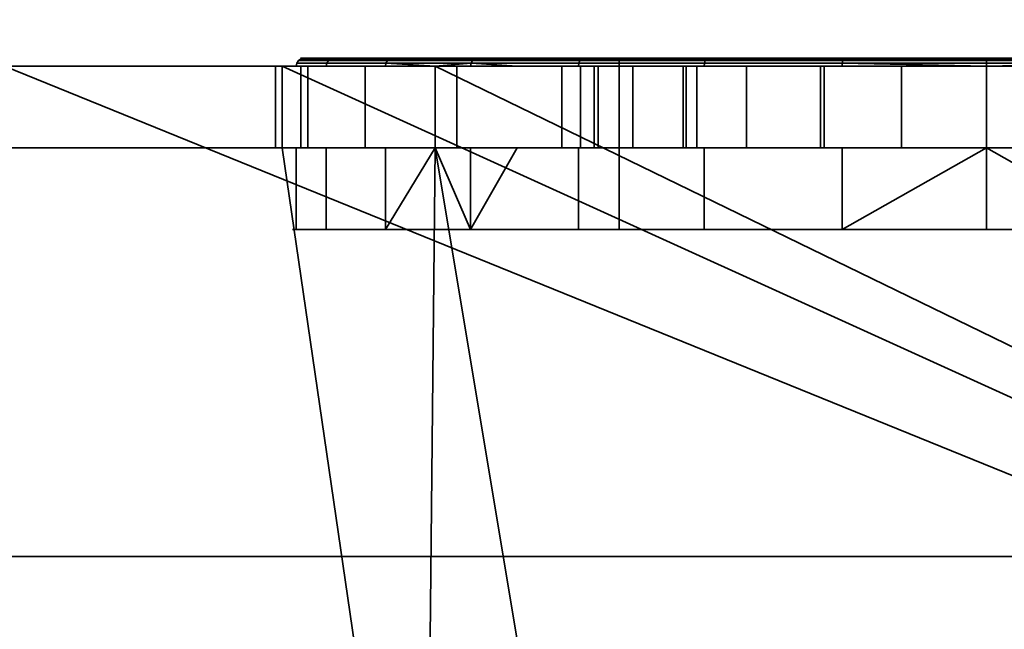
# Model space of a CAD drawing. Header units: millimetres. Extents: x -603 to 3703, y -120 to 249.
# Tile 383 of 656: x 1069.16 to 1081.22, y -30.89 to -23.43. Entities that reach past the tile are written whole.
import ezdxf

# ---------------------------------------------------------------- set-up
doc = ezdxf.new("R2010")
doc.units = ezdxf.units.MM
doc.layers.add('152', color=7, linetype='Continuous', true_color=0xffffff)

# ---------------------------------------------------------------- blocks, each defined once
blk = doc.blocks.new('UG_SURFACE_002')
at = {"layer": '152', "color": 252, "linetype": 'Continuous', "lineweight": 35}
for points in [[(2177.5, -30, 2213), (2177.5, 229.8, 2213), (822.5, 229.8, 2213), (822.5, -30, 2213)], [(972.5, -30, 2063), (972.5, 229.8, 2063), (2027.5, 229.8, 2063), (2027.5, -30, 2063)], [(2177.5, -30, 2213), (822.5, -30, 2213), (972.5, -30, 2063), (2027.5, -30, 2063)]]:
    blk.add_3dface(points, dxfattribs=at)
blk = doc.blocks.new('UG_SURFACE_084')
at = {"layer": '152', "color": 252, "linetype": 'Continuous', "lineweight": 35}
for points in [[(1073.639, -24, 1099.75), (1072.547, -24, 1103.112), (1072.554, -23.962, 1103.112), (1073.645, -23.962, 1099.754)], [(1072.547, -24, 1103.112), (1072.916, -24, 1106.627), (1072.923, -23.962, 1106.624), (1072.554, -23.962, 1103.112)], [(1073.645, -23.962, 1099.754), (1072.554, -23.962, 1103.112), (1072.576, -23.929, 1103.115), (1073.664, -23.929, 1099.765)], [(1072.554, -23.962, 1103.112), (1072.923, -23.962, 1106.624), (1072.944, -23.929, 1106.618), (1072.576, -23.929, 1103.115)], [(1073.664, -23.929, 1099.765), (1072.576, -23.929, 1103.115), (1072.608, -23.908, 1103.118), (1073.692, -23.908, 1099.781)], [(1072.576, -23.929, 1103.115), (1072.944, -23.929, 1106.618), (1072.975, -23.908, 1106.608), (1072.608, -23.908, 1103.118)], [(1073.692, -23.908, 1099.781), (1072.608, -23.908, 1103.118), (1072.646, -23.9, 1103.122), (1073.725, -23.9, 1099.8)], [(1072.608, -23.908, 1103.118), (1072.975, -23.908, 1106.608), (1073.011, -23.9, 1106.596), (1072.646, -23.9, 1103.122)], [(1076.5, -23.9, 1099.5), (1073.725, -23.9, 1099.8), (1072.646, -23.9, 1103.122), (1073.011, -23.9, 1106.596)], [(1074.689, -23.962, 1109.683), (1072.923, -23.962, 1106.624), (1072.916, -24, 1106.627), (1074.25, -24, 1108.937)], [(1072.923, -23.962, 1106.624), (1074.689, -23.962, 1109.683), (1074.705, -23.929, 1109.668), (1072.944, -23.929, 1106.618)], [(1072.944, -23.929, 1106.618), (1074.705, -23.929, 1109.668), (1074.729, -23.908, 1109.646), (1072.975, -23.908, 1106.608)], [(1072.975, -23.908, 1106.608), (1074.729, -23.908, 1109.646), (1074.758, -23.9, 1109.621), (1073.011, -23.9, 1106.596)], [(1073.011, -23.9, 1106.596), (1074.758, -23.9, 1109.621), (1076.5, -23.9, 1108.5), (1076.5, -23.9, 1099.5)], [(1074.25, -24, 1099.071), (1073.639, -24, 1099.75), (1073.645, -23.962, 1099.754)], [(1076.008, -23.962, 1097.129), (1073.645, -23.962, 1099.754), (1073.664, -23.929, 1099.765), (1076.021, -23.929, 1097.147)], [(1073.645, -23.962, 1099.754), (1076.008, -23.962, 1097.129), (1076.004, -24, 1097.123), (1074.25, -24, 1099.071)], [(1076.021, -23.929, 1097.147), (1073.664, -23.929, 1099.765), (1073.692, -23.908, 1099.781), (1076.04, -23.908, 1097.173)], [(1076.04, -23.908, 1097.173), (1073.692, -23.908, 1099.781), (1073.725, -23.9, 1099.8), (1076.063, -23.9, 1097.204)], [(1076.5, -23.9, 1099.5), (1076.063, -23.9, 1097.204), (1073.725, -23.9, 1099.8)], [(1074.25, -24, 1108.937), (1074.683, -24, 1109.688), (1074.689, -23.962, 1109.683)], [(1074.689, -23.962, 1109.683), (1074.683, -24, 1109.688), (1075.251, -24, 1110.1)], [(1074.689, -23.962, 1109.683), (1077.546, -23.962, 1111.758), (1077.555, -23.929, 1111.738), (1074.705, -23.929, 1109.668)], [(1075.251, -24, 1110.1), (1077.543, -24, 1111.765), (1077.546, -23.962, 1111.758), (1074.689, -23.962, 1109.683)], [(1074.705, -23.929, 1109.668), (1077.555, -23.929, 1111.738), (1077.568, -23.908, 1111.709), (1074.729, -23.908, 1109.646)], [(1074.729, -23.908, 1109.646), (1077.568, -23.908, 1111.709), (1077.583, -23.9, 1111.674), (1074.758, -23.9, 1109.621)], [(1076.5, -23.9, 1108.5), (1074.758, -23.9, 1109.621), (1077.583, -23.9, 1111.674), (1081, -23.9, 1112.4)], [(1079.233, -24, 1095.686), (1076.004, -24, 1097.123), (1076.008, -23.962, 1097.129), (1079.234, -23.962, 1095.693)], [(1079.234, -23.962, 1095.693), (1076.008, -23.962, 1097.129), (1076.021, -23.929, 1097.147), (1079.239, -23.929, 1095.714)], [(1079.239, -23.929, 1095.714), (1076.021, -23.929, 1097.147), (1076.04, -23.908, 1097.173), (1079.246, -23.908, 1095.746)], [(1079.246, -23.908, 1095.746), (1076.04, -23.908, 1097.173), (1076.063, -23.9, 1097.204), (1079.254, -23.9, 1095.784)], [(1082.747, -23.9, 1095.784), (1079.254, -23.9, 1095.784), (1076.063, -23.9, 1097.204), (1076.5, -23.9, 1099.5)], [(1076.5, -23.9, 1099.5), (1085.5, -23.9, 1099.5), (1085.937, -23.9, 1097.204), (1082.747, -23.9, 1095.784)], [(1085.5, -23.9, 1108.5), (1076.5, -23.9, 1108.5), (1081, -23.9, 1112.4), (1084.417, -23.9, 1111.674)], [(1076.5, -26, 1099.5), (1085.5, -26, 1099.5), (1085.5, -23.9, 1099.5), (1076.5, -23.9, 1099.5)], [(1076.5, -26, 1108.5), (1076.5, -26, 1099.5), (1076.5, -23.9, 1099.5), (1076.5, -23.9, 1108.5)], [(1085.5, -26, 1108.5), (1076.5, -26, 1108.5), (1076.5, -23.9, 1108.5), (1085.5, -23.9, 1108.5)], [(1077.543, -24, 1111.765), (1081, -24, 1112.5), (1081, -23.962, 1112.492), (1077.546, -23.962, 1111.758)], [(1077.546, -23.962, 1111.758), (1081, -23.962, 1112.492), (1081, -23.929, 1112.471), (1077.555, -23.929, 1111.738)], [(1077.555, -23.929, 1111.738), (1081, -23.929, 1112.471), (1081, -23.908, 1112.438), (1077.568, -23.908, 1111.709)], [(1077.568, -23.908, 1111.709), (1081, -23.908, 1112.438), (1081, -23.9, 1112.4), (1077.583, -23.9, 1111.674)], [(1081, -24, 1095.5), (1079.233, -24, 1095.686), (1079.234, -23.962, 1095.693)], [(1082.766, -23.962, 1095.693), (1079.234, -23.962, 1095.693), (1079.239, -23.929, 1095.714), (1082.761, -23.929, 1095.714)], [(1081, -24, 1095.5), (1079.234, -23.962, 1095.693), (1082.766, -23.962, 1095.693)], [(1082.761, -23.929, 1095.714), (1079.239, -23.929, 1095.714), (1079.246, -23.908, 1095.746), (1082.754, -23.908, 1095.746)], [(1082.754, -23.908, 1095.746), (1079.246, -23.908, 1095.746), (1079.254, -23.9, 1095.784), (1082.747, -23.9, 1095.784)], [(1081, -23.908, 1112.438), (1084.432, -23.908, 1111.709), (1084.417, -23.9, 1111.674), (1081, -23.9, 1112.4)], [(1081, -23.929, 1112.471), (1084.445, -23.929, 1111.738), (1084.432, -23.908, 1111.709), (1081, -23.908, 1112.438)], [(1081, -23.962, 1112.492), (1084.454, -23.962, 1111.758), (1084.445, -23.929, 1111.738), (1081, -23.929, 1112.471)], [(1082.766, -23.962, 1095.693), (1082.767, -24, 1095.686), (1081, -24, 1095.5)], [(1081, -24, 1112.5), (1084.457, -24, 1111.765), (1084.454, -23.962, 1111.758), (1081, -23.962, 1112.492)], [(1068.975, -24, 1167.5), (1019, -24, 1167.5), (1019, -37, 1167.5), (1101, -37, 1167.5)], [(1101, -37, 1002.5), (1019, -37, 1002.5), (1019, -24, 1002.5), (1068.975, -24, 1002.5)], [(1101, -37, 1167.5), (1072.375, -24, 1167.5), (1068.975, -24, 1167.5)], [(1101, -37, 1002.5), (1068.975, -24, 1002.5), (1072.375, -24, 1002.5)], [(1068.975, -24, 1033.975), (1072.293, -24, 1031.132), (1072.375, -24, 1030.875)], [(1068.975, -24, 1033.975), (1072.375, -24, 1033.975), (1072.375, -24, 1031.877), (1072.293, -24, 1031.132)], [(1072.375, -24, 1030.875), (1072.375, -24, 1013.575), (1068.975, -24, 1013.575), (1068.975, -24, 1033.975)], [(1068.975, -24, 1002.5), (1068.975, -24, 1013.575), (1072.375, -24, 1013.575), (1072.375, -24, 1002.5)], [(1068.975, -24, 1033.975), (1068.975, -24, 1058.875), (1072.375, -24, 1058.875), (1072.375, -24, 1033.975)], [(1068.975, -24, 1058.875), (1068.975, -24, 1091.25), (1072.375, -24, 1091.25), (1072.375, -24, 1058.875)], [(1068.975, -24, 1091.25), (1068.975, -24, 1110.1), (1072.375, -24, 1110.1), (1072.375, -24, 1091.25)], [(1068.975, -24, 1110.1), (1068.975, -24, 1128.75), (1072.375, -24, 1128.75), (1072.375, -24, 1110.1)], [(1068.975, -24, 1128.75), (1068.975, -24, 1167.5), (1072.375, -24, 1167.5), (1072.375, -24, 1128.75)], [(1072.375, -24, 1030.875), (1072.293, -24, 1031.132), (1072.293, -25, 1031.132), (1072.375, -25, 1030.875)], [(1072.375, -25, 1031.877), (1072.293, -25, 1031.132), (1072.293, -24, 1031.132), (1072.375, -24, 1031.877)], [(1101, -37, 1167.5), (1074.25, -24, 1167.5), (1072.375, -24, 1167.5)], [(1101, -37, 1002.5), (1072.375, -24, 1002.5), (1074.25, -24, 1002.5)], [(1072.375, -24, 1110.1), (1072.916, -24, 1106.627), (1072.547, -24, 1103.112)], [(1072.547, -24, 1103.112), (1072.375, -24, 1091.25), (1072.375, -24, 1110.1)], [(1072.375, -24, 1110.1), (1074.25, -24, 1110.1), (1074.25, -24, 1108.937), (1072.916, -24, 1106.627)], [(1072.547, -24, 1103.112), (1073.639, -24, 1099.75), (1072.375, -24, 1091.25)], [(1072.375, -24, 1058.875), (1074.25, -24, 1058.875), (1074.25, -24, 1037.42), (1072.689, -24, 1034.737)], [(1072.375, -24, 1013.575), (1072.375, -24, 1030.875), (1073.393, -24, 1027.676)], [(1073.393, -24, 1027.676), (1074.25, -24, 1026.71), (1074.25, -24, 1013.575), (1072.375, -24, 1013.575)], [(1072.375, -24, 1031.877), (1072.375, -24, 1033.975), (1072.605, -24, 1033.975)], [(1072.689, -24, 1034.737), (1072.605, -24, 1033.975), (1072.375, -24, 1033.975), (1072.375, -24, 1058.875)], [(1073.639, -24, 1099.75), (1074.25, -24, 1099.071), (1074.25, -24, 1091.25), (1072.375, -24, 1091.25)], [(1072.375, -24, 1002.5), (1072.375, -24, 1013.575), (1074.25, -24, 1013.575), (1074.25, -24, 1002.5)], [(1072.375, -24, 1058.875), (1072.375, -24, 1091.25), (1074.25, -24, 1091.25), (1074.25, -24, 1058.875)], [(1072.375, -24, 1110.1), (1072.375, -24, 1128.75), (1074.25, -24, 1128.75), (1074.25, -24, 1110.1)], [(1072.375, -24, 1128.75), (1072.375, -24, 1167.5), (1074.25, -24, 1167.5), (1074.25, -24, 1128.75)], [(1072.375, -24, 1031.877), (1072.605, -24, 1033.975), (1072.605, -25, 1033.975), (1072.375, -25, 1031.877)], [(1072.375, -25, 1030.875), (1073.393, -25, 1027.676), (1073.393, -24, 1027.676), (1072.375, -24, 1030.875)], [(1072.605, -24, 1033.975), (1072.689, -24, 1034.737), (1072.689, -25, 1034.737), (1072.605, -25, 1033.975)], [(1074.25, -25, 1037.42), (1072.689, -25, 1034.737), (1072.689, -24, 1034.737), (1074.25, -24, 1037.42)], [(1074.25, -24, 1026.71), (1073.393, -24, 1027.676), (1073.393, -25, 1027.676), (1074.25, -25, 1026.71)], [(1101, -37, 1167.5), (1087.75, -24, 1167.5), (1074.25, -24, 1167.5)], [(1101, -37, 1002.5), (1074.25, -24, 1002.5), (1087.75, -24, 1002.5)], [(1074.25, -24, 1128.75), (1078.966, -24, 1145.432), (1081, -24, 1145)], [(1074.25, -24, 1128.75), (1074.25, -24, 1167.5), (1076.027, -24, 1150.523)], [(1074.25, -24, 1167.5), (1079.96, -24, 1154.891), (1078.061, -24, 1154.045)], [(1074.25, -24, 1128.75), (1077.284, -24, 1146.654), (1078.966, -24, 1145.432)], [(1076.027, -24, 1150.523), (1076.245, -24, 1148.455), (1074.25, -24, 1128.75)], [(1078.061, -24, 1154.045), (1076.67, -24, 1152.5), (1074.25, -24, 1167.5)], [(1081, -24, 1145), (1083.034, -24, 1145.432), (1087.75, -24, 1128.75), (1074.25, -24, 1128.75)], [(1076.67, -24, 1152.5), (1076.027, -24, 1150.523), (1074.25, -24, 1167.5)], [(1074.25, -24, 1167.5), (1087.75, -24, 1167.5), (1082.04, -24, 1154.891), (1079.96, -24, 1154.891)], [(1076.245, -24, 1148.455), (1077.284, -24, 1146.654), (1074.25, -24, 1128.75)], [(1074.25, -24, 1058.875), (1078.966, -24, 1077.432), (1081, -24, 1077)], [(1074.25, -24, 1091.25), (1079.96, -24, 1086.891), (1078.061, -24, 1086.045)], [(1074.25, -24, 1058.875), (1077.284, -24, 1078.654), (1078.966, -24, 1077.432)], [(1074.25, -24, 1058.875), (1074.25, -24, 1091.25), (1076.027, -24, 1082.523), (1076.245, -24, 1080.455)], [(1078.061, -24, 1086.045), (1076.67, -24, 1084.5), (1074.25, -24, 1091.25)], [(1081, -24, 1077), (1083.034, -24, 1077.432), (1087.75, -24, 1058.875), (1074.25, -24, 1058.875)], [(1076.67, -24, 1084.5), (1076.027, -24, 1082.523), (1074.25, -24, 1091.25)], [(1074.25, -24, 1091.25), (1087.75, -24, 1091.25), (1082.04, -24, 1086.891), (1079.96, -24, 1086.891)], [(1076.245, -24, 1080.455), (1077.284, -24, 1078.654), (1074.25, -24, 1058.875)], [(1074.25, -24, 1128.75), (1087.75, -24, 1128.75), (1081, -24, 1112.5), (1077.543, -24, 1111.765)], [(1074.25, -24, 1110.1), (1075.251, -24, 1110.1), (1074.683, -24, 1109.688)], [(1074.25, -24, 1091.25), (1079.233, -24, 1095.686), (1081, -24, 1095.5)], [(1081, -24, 1095.5), (1082.767, -24, 1095.686), (1087.75, -24, 1091.25), (1074.25, -24, 1091.25)], [(1074.25, -24, 1091.25), (1076.004, -24, 1097.123), (1079.233, -24, 1095.686)], [(1074.25, -24, 1091.25), (1074.25, -24, 1099.071), (1076.004, -24, 1097.123)], [(1074.25, -24, 1058.875), (1077.452, -24, 1039.998), (1074.513, -24, 1037.872)], [(1074.25, -24, 1058.875), (1081, -24, 1040.75), (1077.452, -24, 1039.998)], [(1084.548, -24, 1039.998), (1081, -24, 1040.75), (1074.25, -24, 1058.875), (1087.75, -24, 1058.875)], [(1074.25, -24, 1013.575), (1075.8, -24, 1013.575), (1075.8, -24, 1012.55)], [(1074.25, -24, 1002.5), (1077.323, -24, 1008.873), (1079.01, -24, 1007.746)], [(1075.8, -24, 1012.55), (1076.196, -24, 1010.56), (1074.25, -24, 1002.5), (1074.25, -24, 1013.575)], [(1076.196, -24, 1010.56), (1077.323, -24, 1008.873), (1074.25, -24, 1002.5)], [(1079.01, -24, 1007.746), (1081, -24, 1007.35), (1087.75, -24, 1002.5), (1074.25, -24, 1002.5)], [(1075.8, -24, 1013.575), (1074.25, -24, 1013.575), (1074.25, -24, 1026.71), (1075.8, -24, 1024.963)], [(1074.513, -24, 1037.872), (1074.25, -24, 1037.42), (1074.25, -24, 1058.875)], [(1074.683, -24, 1109.688), (1074.25, -24, 1108.937), (1074.25, -24, 1110.1)], [(1077.543, -24, 1111.765), (1075.251, -24, 1110.1), (1074.25, -24, 1110.1), (1074.25, -24, 1128.75)], [(1074.25, -24, 1037.42), (1074.513, -24, 1037.872), (1074.513, -25, 1037.872), (1074.25, -25, 1037.42)], [(1074.25, -25, 1026.71), (1075.8, -25, 1024.963), (1075.8, -24, 1024.963), (1074.25, -24, 1026.71)], [(1077.452, -24, 1039.998), (1077.452, -25, 1039.998), (1074.513, -25, 1037.872), (1074.513, -24, 1037.872)], [(1075.8, -24, 1013.575), (1075.8, -24, 1024.963), (1075.8, -25, 1024.963), (1075.8, -25, 1013.575)], [(1075.8, -25, 1013.575), (1075.8, -25, 1012.55), (1075.8, -24, 1012.55), (1075.8, -24, 1013.575)], [(1075.8, -24, 1012.55), (1075.8, -25, 1012.55), (1076.196, -25, 1010.56), (1076.196, -24, 1010.56)], [(1076.027, -24, 1150.523), (1076.027, -25, 1150.523), (1076.245, -25, 1148.455), (1076.245, -24, 1148.455)], [(1076.67, -24, 1152.5), (1076.67, -25, 1152.5), (1076.027, -25, 1150.523), (1076.027, -24, 1150.523)], [(1076.027, -24, 1082.523), (1076.027, -25, 1082.523), (1076.245, -25, 1080.455), (1076.245, -24, 1080.455)], [(1076.67, -24, 1084.5), (1076.67, -25, 1084.5), (1076.027, -25, 1082.523), (1076.027, -24, 1082.523)], [(1076.196, -24, 1010.56), (1076.196, -25, 1010.56), (1077.323, -25, 1008.873), (1077.323, -24, 1008.873)], [(1076.245, -24, 1148.455), (1076.245, -25, 1148.455), (1077.284, -25, 1146.654), (1077.284, -24, 1146.654)], [(1076.245, -24, 1080.455), (1076.245, -25, 1080.455), (1077.284, -25, 1078.654), (1077.284, -24, 1078.654)], [(1078.061, -24, 1154.045), (1078.061, -25, 1154.045), (1076.67, -25, 1152.5), (1076.67, -24, 1152.5)], [(1078.061, -24, 1086.045), (1078.061, -25, 1086.045), (1076.67, -25, 1084.5), (1076.67, -24, 1084.5)], [(1077.284, -24, 1146.654), (1077.284, -25, 1146.654), (1078.966, -25, 1145.432), (1078.966, -24, 1145.432)], [(1077.284, -24, 1078.654), (1077.284, -25, 1078.654), (1078.966, -25, 1077.432), (1078.966, -24, 1077.432)], [(1077.323, -24, 1008.873), (1077.323, -25, 1008.873), (1079.01, -25, 1007.746), (1079.01, -24, 1007.746)], [(1081, -24, 1040.75), (1081, -25, 1040.75), (1077.452, -25, 1039.998), (1077.452, -24, 1039.998)], [(1079.96, -24, 1154.891), (1079.96, -25, 1154.891), (1078.061, -25, 1154.045), (1078.061, -24, 1154.045)], [(1079.96, -24, 1086.891), (1079.96, -25, 1086.891), (1078.061, -25, 1086.045), (1078.061, -24, 1086.045)], [(1078.966, -24, 1145.432), (1078.966, -25, 1145.432), (1081, -25, 1145), (1081, -24, 1145)], [(1078.966, -24, 1077.432), (1078.966, -25, 1077.432), (1081, -25, 1077), (1081, -24, 1077)], [(1079.01, -24, 1007.746), (1079.01, -25, 1007.746), (1081, -25, 1007.35), (1081, -24, 1007.35)], [(1082.04, -24, 1154.891), (1082.04, -25, 1154.891), (1079.96, -25, 1154.891), (1079.96, -24, 1154.891)], [(1082.04, -24, 1086.891), (1082.04, -25, 1086.891), (1079.96, -25, 1086.891), (1079.96, -24, 1086.891)], [(1084.457, -24, 1111.765), (1081, -24, 1112.5), (1087.75, -24, 1128.75)], [(1087.75, -24, 1002.5), (1081, -24, 1007.35), (1082.99, -24, 1007.746)], [(1084.548, -24, 1039.998), (1084.548, -25, 1039.998), (1081, -25, 1040.75), (1081, -24, 1040.75)], [(1081, -24, 1007.35), (1081, -25, 1007.35), (1082.99, -25, 1007.746), (1082.99, -24, 1007.746)], [(1081, -24, 1145), (1081, -25, 1145), (1083.034, -25, 1145.432), (1083.034, -24, 1145.432)], [(1081, -24, 1077), (1081, -25, 1077), (1083.034, -25, 1077.432), (1083.034, -24, 1077.432)], [(1068.975, -37, 1003.5), (1074.125, -37, 1003.5), (1072.375, -25, 1003.5), (1068.975, -25, 1003.5)], [(1074.125, -37, 1166.5), (1068.975, -37, 1166.5), (1068.975, -25, 1166.5), (1072.375, -25, 1166.5)], [(1068.975, -25, 1033.975), (1068.975, -25, 1013.575), (1072.375, -25, 1013.575), (1072.375, -25, 1030.875)], [(1072.375, -25, 1030.875), (1072.293, -25, 1031.132), (1068.975, -25, 1033.975)], [(1072.293, -25, 1031.132), (1072.375, -25, 1031.877), (1072.375, -25, 1033.975), (1068.975, -25, 1033.975)], [(1072.375, -25, 1003.5), (1072.375, -25, 1013.575), (1068.975, -25, 1013.575), (1068.975, -25, 1003.5)], [(1072.375, -25, 1033.975), (1072.375, -25, 1058.875), (1068.975, -25, 1058.875), (1068.975, -25, 1033.975)], [(1072.375, -25, 1058.875), (1072.375, -25, 1091.25), (1068.975, -25, 1091.25), (1068.975, -25, 1058.875)], [(1072.375, -25, 1091.25), (1072.375, -25, 1110.1), (1068.975, -25, 1110.1), (1068.975, -25, 1091.25)], [(1072.375, -25, 1110.1), (1072.375, -25, 1128.75), (1068.975, -25, 1128.75), (1068.975, -25, 1110.1)], [(1072.375, -25, 1128.75), (1072.375, -25, 1166.5), (1068.975, -25, 1166.5), (1068.975, -25, 1128.75)], [(1074.125, -37, 1003.5), (1074.25, -25, 1003.5), (1072.375, -25, 1003.5)], [(1072.375, -25, 1166.5), (1074.25, -25, 1166.5), (1074.125, -37, 1166.5)], [(1072.375, -25, 1110.1), (1072.375, -25, 1091.25), (1072.547, -25, 1103.112)], [(1072.375, -25, 1091.25), (1073.639, -25, 1099.75), (1072.547, -25, 1103.112)], [(1072.547, -25, 1103.112), (1072.916, -25, 1106.627), (1072.375, -25, 1110.1)], [(1072.375, -25, 1091.25), (1074.25, -25, 1091.25), (1074.25, -25, 1099.071), (1073.639, -25, 1099.75)], [(1072.375, -25, 1013.575), (1074.25, -25, 1013.575), (1074.25, -25, 1026.71), (1073.393, -25, 1027.676)], [(1072.375, -25, 1058.875), (1072.375, -25, 1033.975), (1072.605, -25, 1033.975), (1072.689, -25, 1034.737)], [(1072.689, -25, 1034.737), (1074.25, -25, 1037.42), (1074.25, -25, 1058.875), (1072.375, -25, 1058.875)], [(1072.605, -25, 1033.975), (1072.375, -25, 1033.975), (1072.375, -25, 1031.877)], [(1073.393, -25, 1027.676), (1072.375, -25, 1030.875), (1072.375, -25, 1013.575)], [(1072.916, -25, 1106.627), (1074.25, -25, 1108.937), (1074.25, -25, 1110.1), (1072.375, -25, 1110.1)], [(1074.25, -25, 1003.5), (1074.25, -25, 1013.575), (1072.375, -25, 1013.575), (1072.375, -25, 1003.5)], [(1074.25, -25, 1058.875), (1074.25, -25, 1091.25), (1072.375, -25, 1091.25), (1072.375, -25, 1058.875)], [(1074.25, -25, 1110.1), (1074.25, -25, 1128.75), (1072.375, -25, 1128.75), (1072.375, -25, 1110.1)], [(1074.25, -25, 1128.75), (1074.25, -25, 1166.5), (1072.375, -25, 1166.5), (1072.375, -25, 1128.75)], [(1072.547, -26, 1103.112), (1072.547, -25, 1103.112), (1073.639, -25, 1099.75), (1073.639, -26, 1099.75)], [(1072.916, -26, 1106.627), (1072.916, -25, 1106.627), (1072.547, -25, 1103.112), (1072.547, -26, 1103.112)], [(1074.25, -25, 1108.937), (1072.916, -25, 1106.627), (1072.916, -26, 1106.627), (1074.683, -26, 1109.688)], [(1073.639, -26, 1099.75), (1073.639, -25, 1099.75), (1074.25, -25, 1099.071)], [(1074.25, -25, 1099.071), (1076.004, -25, 1097.123), (1076.004, -26, 1097.123), (1073.639, -26, 1099.75)], [(1074.25, -25, 1003.5), (1074.125, -37, 1003.5), (1076.25, -37, 1003.5)], [(1074.25, -25, 1166.5), (1076.25, -37, 1166.5), (1074.125, -37, 1166.5)], [(1076.25, -37, 1003.5), (1085.75, -37, 1003.5), (1087.75, -25, 1003.5), (1074.25, -25, 1003.5)], [(1074.25, -25, 1166.5), (1087.75, -25, 1166.5), (1085.75, -37, 1166.5), (1076.25, -37, 1166.5)], [(1074.25, -25, 1166.5), (1076.67, -25, 1152.5), (1078.061, -25, 1154.045)], [(1074.25, -25, 1166.5), (1076.027, -25, 1150.523), (1076.67, -25, 1152.5)], [(1074.25, -25, 1128.75), (1077.284, -25, 1146.654), (1076.245, -25, 1148.455)], [(1087.75, -25, 1166.5), (1074.25, -25, 1166.5), (1079.96, -25, 1154.891), (1082.04, -25, 1154.891)], [(1076.245, -25, 1148.455), (1076.027, -25, 1150.523), (1074.25, -25, 1166.5), (1074.25, -25, 1128.75)], [(1078.061, -25, 1154.045), (1079.96, -25, 1154.891), (1074.25, -25, 1166.5)], [(1074.25, -25, 1128.75), (1081, -25, 1145), (1078.966, -25, 1145.432)], [(1078.966, -25, 1145.432), (1077.284, -25, 1146.654), (1074.25, -25, 1128.75)], [(1074.25, -25, 1091.25), (1076.67, -25, 1084.5), (1078.061, -25, 1086.045)], [(1074.25, -25, 1091.25), (1076.027, -25, 1082.523), (1076.67, -25, 1084.5)], [(1074.25, -25, 1058.875), (1077.284, -25, 1078.654), (1076.245, -25, 1080.455)], [(1087.75, -25, 1091.25), (1074.25, -25, 1091.25), (1079.96, -25, 1086.891), (1082.04, -25, 1086.891)], [(1076.245, -25, 1080.455), (1076.027, -25, 1082.523), (1074.25, -25, 1091.25), (1074.25, -25, 1058.875)], [(1078.061, -25, 1086.045), (1079.96, -25, 1086.891), (1074.25, -25, 1091.25)], [(1074.25, -25, 1058.875), (1081, -25, 1077), (1078.966, -25, 1077.432)], [(1078.966, -25, 1077.432), (1077.284, -25, 1078.654), (1074.25, -25, 1058.875)], [(1074.25, -25, 1110.1), (1074.25, -25, 1108.937), (1074.683, -25, 1109.688)], [(1087.75, -25, 1128.75), (1074.25, -25, 1128.75), (1081, -25, 1112.5), (1084.457, -25, 1111.765)], [(1074.25, -25, 1128.75), (1074.25, -25, 1110.1), (1075.251, -25, 1110.1), (1077.543, -25, 1111.765)], [(1077.543, -25, 1111.765), (1081, -25, 1112.5), (1074.25, -25, 1128.75)], [(1081, -25, 1095.5), (1079.233, -25, 1095.686), (1074.25, -25, 1091.25), (1087.75, -25, 1091.25)], [(1079.233, -25, 1095.686), (1076.004, -25, 1097.123), (1074.25, -25, 1091.25)], [(1074.25, -25, 1013.575), (1074.25, -25, 1003.5), (1076.196, -25, 1010.56), (1075.8, -25, 1012.55)], [(1074.25, -25, 1003.5), (1077.323, -25, 1008.873), (1076.196, -25, 1010.56)], [(1074.25, -25, 1003.5), (1081, -25, 1007.35), (1079.01, -25, 1007.746)], [(1079.01, -25, 1007.746), (1077.323, -25, 1008.873), (1074.25, -25, 1003.5)], [(1082.99, -25, 1007.746), (1081, -25, 1007.35), (1074.25, -25, 1003.5), (1087.75, -25, 1003.5)], [(1074.25, -25, 1058.875), (1074.25, -25, 1037.42), (1074.513, -25, 1037.872)], [(1074.513, -25, 1037.872), (1077.452, -25, 1039.998), (1074.25, -25, 1058.875)], [(1077.452, -25, 1039.998), (1081, -25, 1040.75), (1087.75, -25, 1058.875), (1074.25, -25, 1058.875)], [(1074.25, -25, 1026.71), (1074.25, -25, 1013.575), (1075.8, -25, 1013.575), (1075.8, -25, 1024.963)], [(1075.8, -25, 1012.55), (1075.8, -25, 1013.575), (1074.25, -25, 1013.575)], [(1076.004, -25, 1097.123), (1074.25, -25, 1099.071), (1074.25, -25, 1091.25)], [(1074.683, -25, 1109.688), (1075.251, -25, 1110.1), (1074.25, -25, 1110.1)], [(1083.034, -25, 1077.432), (1081, -25, 1077), (1074.25, -25, 1058.875), (1087.75, -25, 1058.875)], [(1083.034, -25, 1145.432), (1081, -25, 1145), (1074.25, -25, 1128.75), (1087.75, -25, 1128.75)], [(1074.683, -26, 1109.688), (1074.683, -25, 1109.688), (1074.25, -25, 1108.937)], [(1074.683, -26, 1109.688), (1077.543, -26, 1111.765), (1077.543, -25, 1111.765), (1075.251, -25, 1110.1)], [(1075.251, -25, 1110.1), (1074.683, -25, 1109.688), (1074.683, -26, 1109.688)], [(1076.004, -26, 1097.123), (1076.004, -25, 1097.123), (1079.233, -25, 1095.686), (1079.233, -26, 1095.686)], [(1081, -26, 1112.5), (1081, -25, 1112.5), (1077.543, -25, 1111.765), (1077.543, -26, 1111.765)], [(1082.767, -26, 1095.686), (1079.233, -26, 1095.686), (1081, -25, 1095.5)], [(1079.233, -26, 1095.686), (1079.233, -25, 1095.686), (1081, -25, 1095.5)], [(1087.75, -25, 1091.25), (1082.767, -25, 1095.686), (1081, -25, 1095.5)], [(1087.75, -25, 1058.875), (1081, -25, 1040.75), (1084.548, -25, 1039.998)], [(1084.457, -26, 1111.765), (1084.457, -25, 1111.765), (1081, -25, 1112.5), (1081, -26, 1112.5)], [(1081, -25, 1095.5), (1082.767, -25, 1095.686), (1082.767, -26, 1095.686)], [(1076.5, -26, 1108.5), (1074.683, -26, 1109.688), (1072.916, -26, 1106.627), (1072.547, -26, 1103.112)], [(1072.547, -26, 1103.112), (1073.639, -26, 1099.75), (1076.5, -26, 1099.5), (1076.5, -26, 1108.5)], [(1073.639, -26, 1099.75), (1076.004, -26, 1097.123), (1076.5, -26, 1099.5)], [(1077.543, -26, 1111.765), (1074.683, -26, 1109.688), (1076.5, -26, 1108.5)], [(1085.5, -26, 1099.5), (1076.5, -26, 1099.5), (1076.004, -26, 1097.123), (1079.233, -26, 1095.686)], [(1076.5, -26, 1108.5), (1085.5, -26, 1108.5), (1084.457, -26, 1111.765), (1081, -26, 1112.5)], [(1081, -26, 1112.5), (1077.543, -26, 1111.765), (1076.5, -26, 1108.5)], [(1079.233, -26, 1095.686), (1082.767, -26, 1095.686), (1085.996, -26, 1097.123), (1085.5, -26, 1099.5)]]:
    blk.add_3dface(points, dxfattribs=at)
blk = doc.blocks.new('UG_SURFACE_085')
at = {"layer": '152', "color": 43, "linetype": 'Continuous', "lineweight": 35}
for points in [[(1016, 0, 2017), (1016, -49, 2017), (1984, -49, 2017), (1984, 0, 2017)], [(1016, -47), (1016, -2), (1984, -2), (1984, -47)]]:
    blk.add_3dface(points, dxfattribs=at)
blk = doc.blocks.new('UG_SURFACE_154')
at = {"layer": '152', "color": 252, "linetype": 'Continuous', "lineweight": 35}
for points in [[(1011, -46.92, 2022.5), (1989, -46.92, 2022.5), (1989, 62.92, 2022.5), (1011, 62.92, 2022.5)], [(1012.5, -46.92, 2021), (1012.5, 62.92, 2021), (1987.5, 62.92, 2021), (1987.5, -46.92, 2021)], [(957.5, -30, 2076), (2042.5, -30, 2076), (2041, -30, 2074.5), (959, -30, 2074.5)], [(957.5, -30, 2076), (957.5, -46.92, 2076), (2042.5, -46.92, 2076), (2042.5, -30, 2076)], [(959, -30, 2074.5), (2041, -30, 2074.5), (2041, -46.92, 2074.5), (959, -46.92, 2074.5)]]:
    blk.add_3dface(points, dxfattribs=at)

msp = doc.modelspace()

# ---------------------------------------------------------------- linework, layer by layer
at = {"layer": '152', "color": 252, "linetype": 'Continuous', "lineweight": -3, "true_color": 0x939598}
for p, q in [((1076.5, -23.9, 1108.5), (1085.5, -23.9, 1108.5)), ((1076.5, -23.9, 1099.5), (1076.5, -26, 1099.5)), ((1085.5, -23.9, 1099.5), (1076.5, -23.9, 1099.5)), ((1076.5, -23.9, 1099.5), (1076.5, -23.9, 1108.5)), ((1076.5, -23.9, 1108.5), (1076.5, -26, 1108.5)), ((1019, -24, 1002.5), (1101, -24, 1002.5)), ((1019, -24, 1167.5), (1101, -24, 1167.5)), ((1075.8, -24, 1024.963), (1075.8, -25, 1024.963)), ((1075.8, -24, 1024.963), (1075.8, -24, 1012.55)), ((1075.8, -24, 1012.55), (1075.8, -25, 1012.55)), ((1019, -25, 1003.5), (1100.586, -25, 1003.5)), ((1019, -25, 1166.5), (1100.586, -25, 1166.5)), ((1075.8, -25, 1024.963), (1075.8, -25, 1012.55)), ((1076.5, -26, 1108.5), (1085.5, -26, 1108.5)), ((1076.5, -26, 1099.5), (1076.5, -26, 1108.5)), ((1085.5, -26, 1099.5), (1076.5, -26, 1099.5)), ((822.5, -30, 2213), (2177.5, -30, 2213)), ((2042.5, -30, 2076), (957.5, -30, 2076)), ((2041, -30, 2074.5), (959, -30, 2074.5)), ((2027.5, -30, 2063), (972.5, -30, 2063))]:
    msp.add_line(p, q, dxfattribs=at)
at = {"layer": '152', "color": 252, "linetype": 'Continuous', "lineweight": -3, "true_color": 0x939598, "extrusion": (0, 1, 0)}
for centre, radius in [((-1081, 1104, -23.9), 8.4), ((-1081, 1104, -24), 8.5), ((-1081, 1104, -25), 8.5)]:
    msp.add_circle(centre, radius, dxfattribs=at)
at = {"layer": '152', "color": 252, "linetype": 'Continuous', "lineweight": -3, "true_color": 0x939598, "extrusion": (0, -1, 0)}
for centre, radius in [((1081, 1082, 24), 5), ((1081, 1150, 24), 5), ((1081, 1150, 25), 5), ((1081, 1082, 25), 5), ((1081, 1104, 26), 8.5)]:
    msp.add_circle(centre, radius, dxfattribs=at)
for centre, radius, start, end in [((1081, 1032, 24), 8.75, 306.4617, 233.5383), ((1081, 1012.55, 24), 5.2, 180, 0), ((1081, 1032, 25), 8.75, 306.4617, 233.5383), ((1081, 1012.55, 25), 5.2, 180, 0)]:
    msp.add_arc(centre, radius, start, end, dxfattribs=at)

# ---------------------------------------------------------------- block references
at = {"layer": '152', "color": 252, "linetype": 'Continuous', "lineweight": -3, "true_color": 0x939598}
for name in ['UG_SURFACE_002', 'UG_SURFACE_154', 'UG_SURFACE_085', 'UG_SURFACE_084']:
    msp.add_blockref(name, (0, 0), dxfattribs=at)

doc.saveas('drawing.dxf')
